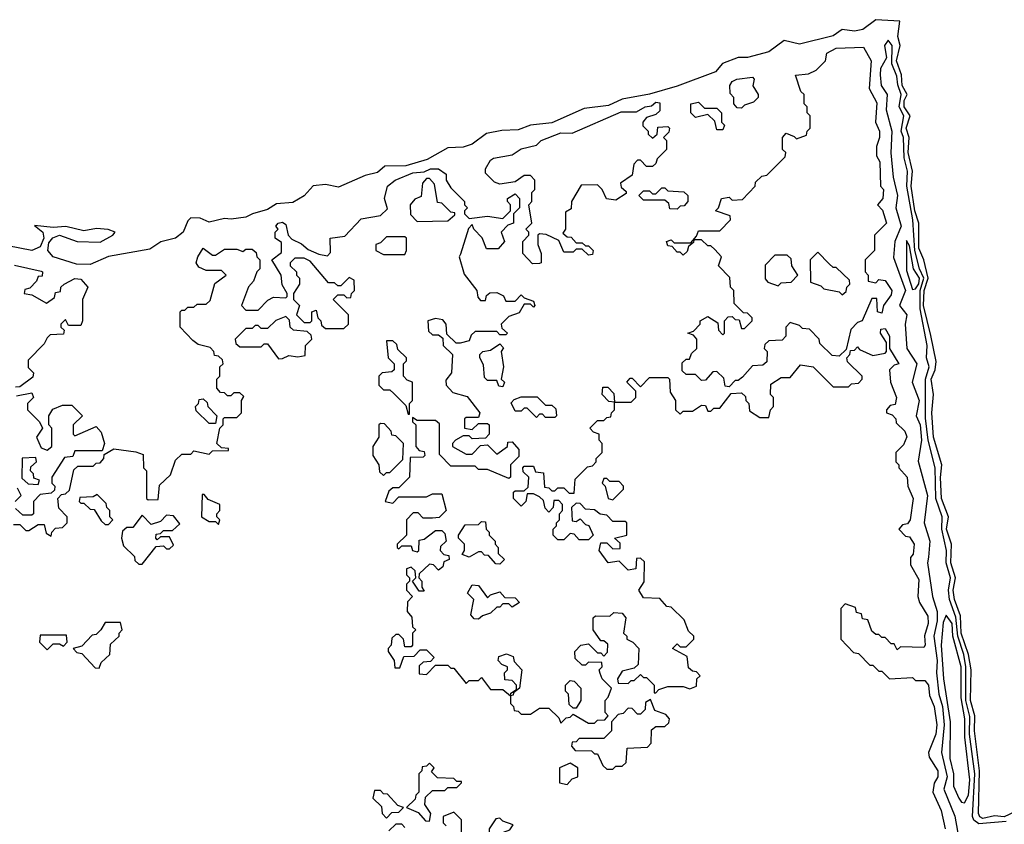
# Model space of a CAD drawing. Extents: x 2889633 to 3052318, y 540750 to 918690.
# Tile 314 of 656: x 2905475 to 2908695, y 779420 to 782050. Entities that reach past the tile are written whole.
import ezdxf

# ---------------------------------------------------------------- set-up
doc = ezdxf.new("R2010")
doc.units = 0

msp = doc.modelspace()

# ---------------------------------------------------------------- linework, layer by layer
at = {"layer": '0CON02XD'}
for points in [[(2908729.5, 779460.5), (2908695, 779444.6), (2908662.8, 779447.2), (2908625, 779438.9), (2908614.6, 779444.6), (2908611.1, 779455), (2908613.8, 779595), (2908597.3, 779725), (2908598.2, 779775), (2908584.6, 779825), (2908586.5, 779925), (2908577.9, 779975), (2908554, 780045), (2908551.8, 780101.8), (2908532.3, 780155), (2908527.9, 780185), (2908535.5, 780225), (2908520, 780275), (2908521.8, 780335), (2908505.5, 780385), (2908512.7, 780425), (2908490, 780485), (2908486.4, 780553.6), (2908491.1, 780595), (2908463.8, 780685), (2908458.2, 780765), (2908463.3, 780825), (2908455.5, 780874.5), (2908468.9, 780905), (2908472.1, 780932.1), (2908455, 781017.5), (2908430.3, 781115), (2908432.7, 781165), (2908446.4, 781205), (2908431.5, 781265), (2908415, 781302.5), (2908415.5, 781385), (2908402.9, 781425), (2908390.4, 781505), (2908394.6, 781555), (2908381.1, 781615), (2908383.6, 781665), (2908373.8, 781695), (2908387.5, 781735), (2908367.1, 781765), (2908367.3, 781785), (2908377.8, 781805), (2908360.7, 781835), (2908358.8, 781868.8), (2908342.7, 781915), (2908354.4, 781965), (2908347.1, 781995), (2908353.3, 782045), (2908275, 782049.5), (2908232.3, 782017.7), (2908205, 782011.9), (2908165, 782017.1), (2908135, 781997.3), (2908025, 781969.5), (2907975, 781981.4), (2907925, 781944.5), (2907855, 781925.7), (2907825, 781925.8), (2907773.8, 781906.2), (2907750.8, 781879.2), (2907625, 781832), (2907535, 781805.7), (2907445, 781789.4), (2907400.6, 781769.4), (2907321.1, 781758.9), (2907215, 781712.5), (2907145, 781704.4), (2907105, 781689.5), (2907052.1, 781687.9), (2907002.1, 781677.9), (2906955, 781642.5), (2906925, 781633.3), (2906875, 781630.6), (2906807.5, 781592.5), (2906738.1, 781571.9), (2906669.2, 781570.8), (2906645, 781550), (2906605, 781540.8), (2906517.6, 781502.4), (2906475, 781511.4), (2906435, 781507.1), (2906405, 781474.3), (2906367.9, 781452.1), (2906315, 781447.8), (2906285, 781429.5), (2906236, 781415), (2906215, 781404.5), (2906167.1, 781397.1), (2906145, 781400), (2906095, 781388), (2906065, 781401.2), (2906035, 781402.5), (2906025, 781392.5), (2906010, 781355), (2905985, 781335.6), (2905936.7, 781323.3), (2905900.7, 781299.3), (2905765, 781276), (2905705, 781250), (2905661.1, 781251.1), (2905584, 781274), (2905566.9, 781295), (2905570, 781320), (2905583.1, 781336.9), (2905605, 781345.8), (2905662.5, 781325), (2905737.7, 781322.3), (2905780, 781345), (2905787.5, 781355), (2905764.2, 781364.2), (2905726.7, 781366.7), (2905685, 781359.1), (2905625.9, 781374.1), (2905585, 781370.8), (2905523.3, 781376.7), (2905551.2, 781355), (2905554, 781335), (2905542.5, 781307.5), (2905515, 781295.6), (2905322.5, 781332.5)], [(2908701.1, 779428.9), (2908611.2, 779421.2), (2908595, 779434), (2908591.5, 779445), (2908598.5, 779585), (2908581.5, 779715), (2908582.4, 779772.4), (2908569.6, 779825), (2908569.6, 779935), (2908563.1, 779975), (2908542.5, 780035), (2908536.5, 780096.5), (2908516.2, 780155), (2908512.7, 780185), (2908519.1, 780225), (2908504.5, 780275), (2908506.4, 780315), (2908490.4, 780385), (2908492.2, 780425), (2908471.4, 780485), (2908468.6, 780585), (2908445.6, 780675), (2908437.5, 780747.5), (2908437.3, 780875), (2908449.4, 780915), (2908440.6, 780945), (2908442.2, 780985), (2908419.7, 781105), (2908420, 781165), (2908432.2, 781205), (2908417.3, 781235), (2908402, 781295), (2908395.5, 781395), (2908376.1, 781505), (2908377.9, 781555), (2908367.8, 781597.8), (2908365.5, 781665), (2908358.2, 781685), (2908366.7, 781735), (2908350.9, 781765), (2908357.5, 781805), (2908346.5, 781836.5), (2908343.3, 781865), (2908327.5, 781905), (2908328, 781965), (2908315, 781982.5), (2908303.3, 781965), (2908310, 781925), (2908290.3, 781889.7), (2908288.8, 781868.8), (2908292, 781835), (2908311.9, 781805), (2908308.1, 781755), (2908327.1, 781685), (2908324.3, 781614.3), (2908331.4, 781535), (2908345.6, 781475), (2908340.8, 781435), (2908358.1, 781375), (2908337.5, 781325), (2908332.3, 781272.3), (2908372.2, 781165), (2908352.5, 781115), (2908375.7, 781085), (2908370.8, 781055), (2908376, 780975), (2908408.6, 780925), (2908394, 780865), (2908416.2, 780805), (2908406.7, 780755), (2908420, 780725), (2908423.8, 780675), (2908413.6, 780606.4), (2908444, 780495), (2908432.5, 780405), (2908451.4, 780345), (2908447, 780293), (2908444, 780275), (2908460, 780165), (2908475.6, 780115), (2908475.4, 780084.6), (2908464.4, 780035), (2908475.5, 779955), (2908473.3, 779915), (2908481.1, 779845), (2908492.5, 779805), (2908498.5, 779745), (2908489.2, 779655), (2908507.8, 779575), (2908497.5, 779535), (2908533.6, 779446.4), (2908547, 779367)], [(2907795, 780850), (2907781.7, 780851.7), (2907778.3, 780878.3), (2907755, 780900), (2907741.7, 780898.3), (2907718.3, 780871.7), (2907705, 780870), (2907685, 780890), (2907655, 780890), (2907641.7, 780901.7), (2907641.7, 780928.3), (2907655, 780940), (2907665, 780940), (2907671.7, 780958.3), (2907690, 780975), (2907690, 781005), (2907678.3, 781018.3), (2907660, 781025), (2907678.3, 781031.7), (2907700, 781055), (2907700, 781065), (2907725, 781080), (2907758.3, 781058.3), (2907760, 781035), (2907775, 781020), (2907780, 781025), (2907780, 781065), (2907791.7, 781078.3), (2907805, 781080), (2907815, 781070), (2907828.3, 781068.3), (2907835, 781040), (2907845, 781040), (2907870, 781065), (2907870, 781075), (2907855, 781090), (2907841.7, 781091.7), (2907811.7, 781121.7), (2907810, 781165), (2907800, 781175), (2907797, 781207), (2907760, 781245), (2907770, 781275), (2907748.3, 781298.3), (2907735, 781310), (2907725, 781310), (2907705, 781330), (2907680, 781330), (2907678.3, 781321.7), (2907661.7, 781308.3), (2907658.3, 781291.7), (2907645, 781280), (2907635, 781290), (2907625, 781290), (2907608.3, 781308.3), (2907595, 781310), (2907590, 781325), (2907605, 781330), (2907615, 781320), (2907670, 781320), (2907688.3, 781341.7), (2907695, 781360), (2907765, 781360), (2907800, 781395), (2907798.3, 781408.3), (2907750, 781425), (2907760, 781435), (2907770, 781465), (2907795, 781470), (2907805, 781460), (2907838.3, 781461.7), (2907880, 781505), (2907881.7, 781518.3), (2907901.7, 781538.3), (2907918.3, 781541.7), (2907978.3, 781601.7), (2907980, 781615), (2907970, 781625), (2907970, 781665), (2907981.7, 781678.3), (2908008.3, 781668.3), (2908015, 781660), (2908048.3, 781671.7), (2908050, 781685), (2908060, 781695), (2908060, 781735), (2908050, 781745), (2908050, 781765), (2908040, 781775), (2908040, 781805), (2908030, 781815), (2908011.7, 781868.3), (2908055, 781872.5), (2908080, 781885), (2908110, 781915), (2908115, 781940), (2908145, 781956.7), (2908235, 781960), (2908260, 781915), (2908253.3, 781825), (2908278.3, 781778.3), (2908273.8, 781715), (2908286.7, 781685), (2908286.7, 781665), (2908277.5, 781635), (2908277.5, 781605), (2908287.5, 781585), (2908290, 781505), (2908300, 781495), (2908297.5, 781465), (2908280, 781445), (2908296.7, 781426.7), (2908310, 781385), (2908270, 781345), (2908270, 781295), (2908240, 781265), (2908240, 781225), (2908250, 781215), (2908250, 781195), (2908275, 781190), (2908285, 781200), (2908305, 781197.5), (2908326.7, 781165), (2908325, 781150), (2908300, 781115), (2908295, 781090), (2908280, 781095), (2908278.3, 781138.3), (2908261.7, 781138.3), (2908230, 781065), (2908215, 781060), (2908193.3, 781036.7), (2908178.3, 780971.7), (2908155, 780950), (2908131.7, 780951.7), (2908091.7, 780991.7), (2908090, 781005), (2908058.3, 781038.3), (2908035, 781040), (2908025, 781050), (2907995, 781060), (2907980, 781045), (2907980, 781015), (2907968.3, 781001.7), (2907925, 781000), (2907911.7, 780988.3), (2907910, 780975), (2907920, 780965), (2907918.3, 780931.7), (2907905, 780920), (2907871.7, 780918.3), (2907838.3, 780881.7), (2907825, 780870), (2907815, 780870), (2907795, 780850)], [(2907835, 781760), (2907821.7, 781761.7), (2907810, 781775), (2907810, 781795), (2907798.3, 781808.3), (2907797.5, 781835), (2907805, 781847.5), (2907820, 781855), (2907871.7, 781861.7), (2907877.5, 781855), (2907873, 781833), (2907890, 781805), (2907890, 781795), (2907875, 781780), (2907845, 781770), (2907835, 781760)], [(2907151.7, 781251.7), (2907120, 781285), (2907120, 781325), (2907140, 781345), (2907140, 781355), (2907130, 781365), (2907150, 781385), (2907140, 781445), (2907150, 781455), (2907150, 781485), (2907160, 781495), (2907160, 781525), (2907145, 781540), (2907125, 781540), (2907095, 781520), (2907045, 781512.5), (2907028.3, 781518.3), (2906998.3, 781548.3), (2906998.3, 781561.7), (2907015, 781590), (2907025, 781596.7), (2907085, 781607.5), (2907115, 781627.5), (2907165, 781640), (2907180, 781655), (2907245, 781680), (2907281.7, 781678.3), (2907441.7, 781748.3), (2907491.7, 781748.3), (2907520, 781765), (2907541.7, 781768.3), (2907555, 781780), (2907568.3, 781778.3), (2907568.3, 781751.7), (2907555, 781740), (2907525, 781730), (2907512.5, 781715), (2907513, 781703), (2907530, 781685), (2907530, 781675), (2907545, 781662.5), (2907560, 781675), (2907561.7, 781698.3), (2907595, 781700), (2907600, 781695), (2907598.3, 781681.7), (2907580, 781665), (2907590, 781655), (2907590, 781625), (2907560, 781595), (2907555, 781580), (2907545, 781570), (2907525, 781570), (2907505, 781590), (2907495, 781590), (2907483, 781577), (2907478.3, 781541.7), (2907440, 781515), (2907441.7, 781501.7), (2907458.3, 781488.3), (2907458.3, 781481.7), (2907425, 781460), (2907393.6, 781463.6), (2907380, 781495), (2907365, 781510), (2907311.7, 781508.3), (2907280, 781455), (2907278.3, 781431.7), (2907260, 781420), (2907260, 781365), (2907251.7, 781351.7), (2907265, 781340), (2907278.3, 781338.3), (2907295, 781320), (2907315, 781320), (2907325, 781310), (2907335, 781310), (2907350, 781295), (2907348.3, 781281.7), (2907335, 781280), (2907315, 781300), (2907295, 781300), (2907285, 781290), (2907255, 781290), (2907238.3, 781328.3), (2907197, 781347), (2907175, 781350), (2907170, 781345), (2907170, 781315), (2907180, 781285), (2907180, 781255), (2907175, 781252.5), (2907151.7, 781251.7)], [(2907775, 781690), (2907755, 781690), (2907748.3, 781718.3), (2907725, 781740), (2907685, 781730), (2907670, 781745), (2907670, 781775), (2907695, 781780), (2907715, 781760), (2907755, 781760), (2907770, 781745), (2907770, 781715), (2907780, 781705), (2907775, 781690)], [(2905455, 780400), (2905475, 780400), (2905495, 780380), (2905505, 780380), (2905535, 780400), (2905555, 780400), (2905561.7, 780371.7), (2905578.3, 780361.7), (2905580, 780375), (2905591.7, 780388.3), (2905615, 780390), (2905630, 780405), (2905630, 780425), (2905603, 780453), (2905600, 780485), (2905611.7, 780498.3), (2905625, 780500), (2905638.3, 780511.7), (2905651.7, 780578.3), (2905665, 780590), (2905715, 780590), (2905725, 780600), (2905738.3, 780601.7), (2905750, 780615), (2905751.7, 780628.3), (2905783.3, 780646.7), (2905855, 780637.5), (2905878.3, 780628.3), (2905880, 780585), (2905890, 780575), (2905890, 780485), (2905895, 780480), (2905928.3, 780481.7), (2905931.7, 780528.3), (2905968.3, 780561.7), (2905985, 780610), (2906005, 780630), (2906035, 780630), (2906045, 780640), (2906095, 780630), (2906105, 780640), (2906158.3, 780641.7), (2906158.3, 780648.3), (2906135, 780650), (2906120, 780665), (2906130, 780715), (2906140, 780725), (2906140, 780745), (2906145, 780750), (2906185, 780750), (2906200, 780765), (2906200, 780805), (2906208.3, 780818.3), (2906195, 780830), (2906175, 780830), (2906165, 780820), (2906155, 780820), (2906145, 780830), (2906131.7, 780831.7), (2906120, 780845), (2906120, 780875), (2906130, 780885), (2906130, 780915), (2906140, 780925), (2906138.3, 780938.3), (2906125, 780950), (2906111.7, 780951.7), (2906110, 780965), (2906098.3, 780978.3), (2906058.3, 780988.3), (2906040.7, 781000.7), (2906000, 781045), (2906000, 781095), (2906005, 781100), (2906015, 781100), (2906025, 781110), (2906045, 781110), (2906055, 781120), (2906085, 781120), (2906098.3, 781131.7), (2906113, 781187), (2906150, 781215), (2906135, 781230), (2906085, 781230), (2906060.7, 781240.7), (2906052.5, 781255), (2906057.5, 781275), (2906075, 781302.5), (2906105, 781280), (2906115, 781280), (2906145, 781300), (2906185, 781300), (2906205, 781292.5), (2906215, 781300), (2906235, 781300), (2906248.3, 781288.3), (2906250, 781275), (2906260, 781265), (2906260, 781235), (2906250, 781225), (2906240, 781195), (2906223, 781177), (2906200, 781115), (2906215, 781100), (2906255, 781100), (2906287, 781133), (2906305, 781142.5), (2906345, 781140), (2906350, 781145), (2906350, 781155), (2906333, 781183), (2906330, 781215), (2906300, 781265), (2906331.7, 781288.3), (2906331.7, 781321.7), (2906310, 781335), (2906310, 781355), (2906320, 781365), (2906312.5, 781375), (2906320, 781385), (2906335, 781387.5), (2906345, 781380), (2906352.5, 781345), (2906365, 781332.5), (2906397, 781317), (2906418.3, 781298.3), (2906453, 781283), (2906481.7, 781278.3), (2906491.7, 781288.3), (2906490, 781335), (2906538.3, 781341.7), (2906591.7, 781398.3), (2906655, 781410), (2906678.3, 781431.7), (2906667.5, 781465), (2906677.5, 781505), (2906703.3, 781525), (2906761.2, 781548.8), (2906797.5, 781552.5), (2906818.3, 781561.7), (2906845, 781562.5), (2906870, 781545), (2906870, 781525), (2906885, 781500), (2906930, 781455), (2906930, 781445), (2906940, 781435), (2906930, 781425), (2906930, 781415), (2906945, 781400), (2907005, 781407.5), (2907055, 781400), (2907080, 781425), (2907080, 781445), (2907070, 781455), (2907070, 781465), (2907095, 781480), (2907110, 781465), (2907110, 781435), (2907090, 781415), (2907090, 781385), (2907071.7, 781378.3), (2907050, 781355), (2907060, 781325), (2907039.3, 781300.7), (2907001.2, 781301.2), (2906987, 781337), (2906960, 781365), (2906955, 781380), (2906943, 781367), (2906917, 781283), (2906912.5, 781275), (2906928.3, 781218.3), (2906970, 781165), (2906973, 781143), (2906981.7, 781131.7), (2906998.3, 781131.7), (2907001.7, 781148.3), (2907013, 781157), (2907035, 781157.5), (2907056.7, 781146.7), (2907065, 781130), (2907095, 781130), (2907115, 781150), (2907125, 781140), (2907155, 781130), (2907160, 781115), (2907155, 781110), (2907145, 781120), (2907125, 781120), (2907108.3, 781091.7), (2907075, 781080), (2907050, 781055), (2907051.7, 781041.7), (2907070, 781025), (2907065, 781020), (2907045, 781020), (2907035, 781030), (2906965, 781030), (2906951.7, 781018.3), (2906945, 781000), (2906915, 780992.5), (2906902.5, 780992.5), (2906871.7, 781021.7), (2906870, 781055), (2906858.3, 781068.3), (2906835, 781072.5), (2906810, 781065), (2906811.7, 781031.7), (2906825, 781020), (2906845, 781020), (2906858.3, 781008.3), (2906860, 780985), (2906890, 780955), (2906887.5, 780895), (2906868.3, 780871.7), (2906870, 780855), (2906891.7, 780831.7), (2906938.3, 780818.3), (2906980, 780765), (2906975, 780750), (2906935, 780750), (2906930, 780745), (2906930, 780715), (2906955, 780710), (2906975, 780730), (2907005, 780730), (2907010, 780725), (2907010, 780695), (2906998.3, 780681.7), (2906955, 780680), (2906945, 780690), (2906925, 780690), (2906900, 780675), (2906890, 780665), (2906890, 780655), (2906935, 780630), (2906955, 780630), (2906981.7, 780658.3), (2907005, 780660), (2907035, 780630), (2907070, 780655), (2907071.7, 780668.3), (2907085, 780670), (2907107.5, 780645), (2907107.5, 780622.5), (2907080, 780595), (2907080, 780555), (2907075, 780550), (2907005, 780580), (2906975, 780580), (2906965, 780590), (2906885, 780590), (2906848.3, 780628.3), (2906848.3, 780728.3), (2906835, 780740), (2906775, 780740), (2906760, 780750), (2906760, 780735), (2906770, 780725), (2906770, 780655), (2906781.7, 780641.7), (2906798.3, 780638.3), (2906800, 780625), (2906795, 780620), (2906751.7, 780618.3), (2906750, 780555), (2906715, 780520), (2906695, 780520), (2906681.7, 780508.3), (2906670, 780475), (2906695, 780470), (2906715, 780490), (2906805, 780490), (2906825, 780500), (2906855, 780500), (2906870, 780445), (2906847, 780423), (2906825, 780420), (2906795, 780420), (2906778.3, 780438.3), (2906761.7, 780438.3), (2906740, 780415), (2906740, 780365), (2906710, 780335), (2906710, 780325), (2906715, 780320), (2906725, 780330), (2906755, 780330), (2906760, 780315), (2906775, 780310), (2906780, 780315), (2906781.7, 780348.3), (2906798.3, 780351.7), (2906835, 780380), (2906855, 780380), (2906865, 780370), (2906870, 780345), (2906851.7, 780328.3), (2906850, 780315), (2906861.7, 780301.7), (2906878.3, 780298.3), (2906880, 780285), (2906861.7, 780278.3), (2906858.3, 780261.7), (2906845, 780250), (2906828.3, 780268.3), (2906815, 780270), (2906781.7, 780238.3), (2906780, 780225), (2906790, 780215), (2906790, 780195), (2906798.3, 780181.7), (2906781.7, 780181.7), (2906760, 780215), (2906770, 780225), (2906768.3, 780248.3), (2906755, 780260), (2906740, 780255), (2906740, 780235), (2906750, 780225), (2906750, 780215), (2906740, 780205), (2906740, 780185), (2906760, 780165), (2906743, 780147), (2906742.5, 780115), (2906757, 780097), (2906760, 780065), (2906770, 780055), (2906760, 780045), (2906760, 780005), (2906755, 780000), (2906735, 780000), (2906730, 780025), (2906715, 780040), (2906705, 780040), (2906691.7, 780028.3), (2906690, 780005), (2906680, 779995), (2906680, 779985), (2906700, 779955), (2906701.7, 779931.7), (2906718.3, 779931.7), (2906731.7, 779968.3), (2906765, 779970), (2906785, 779990), (2906805, 779990), (2906830, 779965), (2906818.3, 779951.7), (2906795, 779950), (2906781.7, 779938.3), (2906781.7, 779911.7), (2906805, 779910), (2906835, 779940), (2906875, 779940), (2906885, 779930), (2906895, 779930), (2906935, 779880), (2906945, 779890), (2906975, 779890), (2906985, 779900), (2907015, 779860), (2907055, 779860), (2907080, 779840), (2907081.7, 779848.3), (2907100, 779860), (2907100, 779875), (2907085, 779890), (2907061.7, 779891.7), (2907060, 779915), (2907070, 779925), (2907070, 779935), (2907051.7, 779941.7), (2907040, 779955), (2907041.7, 779968.3), (2907067, 779977), (2907088.3, 779968.3), (2907091.7, 779951.7), (2907117.5, 779925), (2907110, 779865), (2907090, 779850), (2907088.3, 779841.7), (2907080, 779840), (2907080, 779815), (2907090, 779805), (2907091.7, 779791.7), (2907105, 779790), (2907115, 779780), (2907145, 779780), (2907175, 779800), (2907205, 779800), (2907238.3, 779768.3), (2907245, 779750), (2907261.7, 779768.3), (2907275, 779770), (2907285, 779780), (2907335, 779750), (2907355, 779750), (2907365, 779760), (2907388.3, 779761.7), (2907400, 779775), (2907390, 779785), (2907390, 779825), (2907400, 779835), (2907410, 779865), (2907380, 779895), (2907373, 779913), (2907370, 779925), (2907380, 779935), (2907378.3, 779948.3), (2907335, 779950), (2907325, 779940), (2907315, 779940), (2907291.7, 779961.7), (2907290, 779985), (2907310, 780005), (2907335, 780010), (2907365, 779980), (2907375, 779980), (2907385, 779970), (2907397, 779983), (2907398.3, 780008.3), (2907385, 780020), (2907375, 780020), (2907350, 780055), (2907350, 780095), (2907358.3, 780101.7), (2907405, 780100), (2907418.3, 780111.7), (2907445, 780110), (2907457.5, 780095), (2907450, 780045), (2907460, 780035)], [(2906775, 781390), (2906875, 781392.5), (2906898.3, 781411.7), (2906898.3, 781418.3), (2906885, 781420), (2906855, 781450), (2906841.7, 781451.7), (2906831.7, 781511.7), (2906815, 781530), (2906805, 781530), (2906792.5, 781515), (2906788.3, 781471.7), (2906767, 781463), (2906752.5, 781445), (2906753, 781413), (2906775, 781390)], [(2907625, 781430), (2907601.7, 781431.7), (2907598.3, 781448.3), (2907585, 781460), (2907515, 781460), (2907500, 781475), (2907515, 781490), (2907535, 781490), (2907545, 781480), (2907555, 781480), (2907575, 781500), (2907585, 781500), (2907595, 781490), (2907647, 781487), (2907660, 781475), (2907660, 781455), (2907648.3, 781441.7), (2907635, 781440), (2907625, 781430)], [(2906735, 781282.5), (2906740, 781295), (2906740, 781335), (2906735, 781340), (2906675, 781340), (2906655, 781320), (2906640, 781315), (2906640, 781295), (2906665, 781282.5), (2906735, 781282.5)], [(2908395, 781167.5), (2908405, 781170), (2908415, 781186.2), (2908417.3, 781205), (2908398.1, 781235), (2908385, 781310), (2908375, 781327.5), (2908375, 781230), (2908395, 781167.5)], [(2906535, 781040), (2906550, 781055), (2906550, 781085), (2906500, 781135), (2906515, 781150), (2906535, 781150), (2906545, 781140), (2906558.3, 781141.7), (2906560, 781155), (2906570, 781165), (2906568.3, 781198.3), (2906553, 781207), (2906525, 781180), (2906515, 781180), (2906505, 781190), (2906485, 781190), (2906425, 781260), (2906405, 781270), (2906375, 781270), (2906360, 781255), (2906360, 781245), (2906380, 781225), (2906380, 781215), (2906390, 781205), (2906390, 781185), (2906370, 781155), (2906370, 781135), (2906390, 781115), (2906380, 781085), (2906405, 781060), (2906425, 781060), (2906430, 781065), (2906430, 781095), (2906445, 781100), (2906450, 781075), (2906460, 781065), (2906461.7, 781051.7), (2906475, 781040), (2906535, 781040)], [(2907955, 781180), (2907965, 781190), (2907998.3, 781191.7), (2908020, 781215), (2908000, 781245), (2907998.3, 781268.3), (2907985, 781280), (2907945, 781280), (2907913, 781247), (2907913, 781203), (2907921.7, 781191.7), (2907955, 781180)], [(2908165, 781150), (2908178.3, 781161.7), (2908180, 781175), (2908190, 781185), (2908188.3, 781198.3), (2908145, 781240), (2908135, 781240), (2908121.7, 781251.7), (2908085, 781290), (2908060, 781265), (2908061.7, 781191.7), (2908095, 781180), (2908105, 781170), (2908155, 781160), (2908165, 781150)], [(2905457.5, 781247.5), (2905545, 781227.5), (2905550, 781225), (2905548.3, 781211.7), (2905535, 781210), (2905530, 781195), (2905508.3, 781171.7), (2905491.7, 781168.3), (2905490, 781155), (2905515, 781150), (2905563, 781123), (2905588.3, 781141.7), (2905591.7, 781158.3), (2905608.3, 781161.7), (2905610, 781175), (2905620, 781185), (2905655, 781203.3), (2905675, 781201.2), (2905697.5, 781175), (2905680, 781135), (2905680, 781065), (2905675, 781050), (2905635, 781050), (2905625, 781070), (2905610, 781055), (2905610, 781045), (2905620, 781035), (2905618.3, 781021.7), (2905575, 781020), (2905565, 781010), (2905555, 780990), (2905503, 780937), (2905503, 780913), (2905520, 780895), (2905518.3, 780881.7), (2905475, 780850), (2905461.7, 780848.3)], [(2906321.7, 780941.7), (2906335, 780942.5), (2906355, 780952.5), (2906385, 780947.5), (2906408.3, 780951.7), (2906410, 780985), (2906430, 781005), (2906428.3, 781018.3), (2906415, 781030), (2906370, 781035), (2906360, 781045), (2906357.5, 781067.5), (2906345, 781080), (2906313, 781067), (2906285, 781040), (2906265, 781040), (2906255, 781050), (2906245, 781050), (2906235, 781040), (2906215, 781040), (2906180, 781005), (2906181.7, 780991.7), (2906195, 780980), (2906265, 780980), (2906275, 780990), (2906285, 780990), (2906321.7, 780941.7)], [(2907460, 780035), (2907460, 780025), (2907480, 780015), (2907500, 779995), (2907497.5, 779942.5), (2907485, 779930), (2907445, 779920), (2907430, 779895), (2907431.7, 779881.7), (2907465, 779880), (2907475, 779890), (2907485, 779890), (2907505, 779910), (2907515, 779900), (2907525, 779900), (2907550, 779875), (2907550, 779850), (2907555, 779850), (2907565, 779860), (2907595, 779870), (2907645, 779870), (2907667, 779863), (2907688.3, 779871.7), (2907690, 779895), (2907700, 779905), (2907688.3, 779918.3), (2907675, 779920), (2907661.7, 779931.7), (2907658.3, 779968.3), (2907610, 779995), (2907625, 780010), (2907635, 780000), (2907655, 780000), (2907680, 780025), (2907680, 780035), (2907661.7, 780051.7), (2907648.3, 780088.3), (2907605, 780130), (2907591.7, 780131.7), (2907568.3, 780158.3), (2907515, 780160), (2907500, 780185), (2907517.5, 780212.5), (2907518.3, 780278.3), (2907505, 780290), (2907491.7, 780288.3), (2907490, 780255), (2907465, 780250), (2907435, 780280), (2907400, 780275), (2907370, 780315), (2907375, 780340), (2907395, 780340), (2907415, 780320), (2907438.3, 780321.7), (2907438.3, 780338.3), (2907420, 780355), (2907460, 780365), (2907460, 780405), (2907455, 780410), (2907415, 780410), (2907395, 780430), (2907373, 780433), (2907355, 780447.5), (2907325, 780450), (2907308.3, 780468.3), (2907295, 780470), (2907280, 780455), (2907281.7, 780411.7), (2907295, 780410), (2907308.3, 780418.3), (2907325, 780400), (2907336.4, 780396.4), (2907350, 780365), (2907335, 780350), (2907305, 780350), (2907288.3, 780368.3), (2907275, 780370), (2907255, 780350), (2907235, 780350), (2907220, 780365), (2907220, 780385), (2907230, 780395), (2907230, 780405), (2907240, 780415), (2907240, 780435), (2907250, 780445), (2907250, 780465), (2907238.3, 780478.3), (2907221.7, 780478.3), (2907220, 780455), (2907205, 780440), (2907193, 780453), (2907188.3, 780478.3), (2907175, 780490), (2907155, 780500), (2907135, 780500), (2907130, 780475), (2907115, 780460), (2907090, 780485), (2907090, 780505), (2907095, 780510), (2907125, 780510), (2907138.3, 780521.7), (2907140, 780555), (2907121.7, 780571.7), (2907120, 780585), (2907125, 780590), (2907155, 780590), (2907161.7, 780571.7), (2907188.3, 780568.3), (2907191.7, 780521.7), (2907205, 780520), (2907215, 780510), (2907225, 780510), (2907235, 780520), (2907255, 780520), (2907271.7, 780501.7), (2907288.3, 780501.7), (2907291.7, 780548.3), (2907331.7, 780588.3), (2907348.3, 780591.7), (2907360, 780605), (2907360, 780615), (2907380, 780635), (2907380, 780665), (2907370, 780675), (2907370, 780695), (2907351.7, 780701.7), (2907340, 780715), (2907365, 780740), (2907385, 780740), (2907395, 780750), (2907408.3, 780751.7), (2907410, 780765), (2907420, 780775), (2907420, 780800), (2907401.7, 780801.7), (2907380, 780825), (2907381.7, 780848.3), (2907398.3, 780848.3), (2907418.3, 780828.3), (2907420, 780800), (2907475, 780800), (2907480, 780805), (2907490, 780815), (2907490, 780835), (2907460, 780865), (2907471.7, 780878.3), (2907478.3, 780878.3), (2907505, 780850), (2907535, 780880), (2907595, 780880), (2907600, 780875), (2907602.5, 780832.5), (2907620, 780805), (2907620, 780775), (2907635, 780760), (2907645, 780770), (2907675, 780770), (2907705, 780790), (2907718.3, 780788.3), (2907725, 780770), (2907735, 780770), (2907745, 780780), (2907765, 780780), (2907801.7, 780828.3), (2907835, 780830), (2907848.3, 780818.3), (2907850, 780805), (2907860, 780795), (2907861.7, 780771.7), (2907895, 780750), (2907925, 780750), (2907930, 780775), (2907940, 780785), (2907940, 780815), (2907930, 780825), (2907931.7, 780858.3), (2907965, 780880), (2907995, 780880), (2908028.3, 780921.7), (2908070, 780915), (2908135, 780850), (2908185, 780850), (2908195, 780860), (2908218.3, 780861.7), (2908230, 780875), (2908230, 780885), (2908181.7, 780931.7), (2908180, 780945), (2908190, 780955), (2908191.7, 780968.3), (2908205, 780970), (2908215, 780980), (2908221.7, 780971.7), (2908265, 780952.5), (2908305, 780960), (2908310, 780965), (2908310, 780995), (2908290, 781025), (2908291.7, 781038.3), (2908305, 781040), (2908320, 781015), (2908320, 780975), (2908350, 780925), (2908335, 780920), (2908320, 780905), (2908322.5, 780865), (2908342.5, 780815), (2908338.3, 780791.7), (2908321.7, 780788.3), (2908310, 780775), (2908310, 780765), (2908328.3, 780758.3), (2908340, 780745), (2908341.7, 780731.7), (2908370, 780705), (2908376.4, 780686.4), (2908365, 780660), (2908340, 780635), (2908340, 780605), (2908350, 780595), (2908350, 780585), (2908377.5, 780555), (2908380, 780525), (2908396.7, 780485), (2908387.5, 780415), (2908378.3, 780401.7), (2908361.7, 780398.3), (2908350, 780385), (2908371.7, 780361.7), (2908385, 780360), (2908400, 780335), (2908397, 780303), (2908388.3, 780291.7), (2908388.3, 780268.3), (2908415, 780220), (2908412.5, 780165), (2908417.5, 780145), (2908445, 780100), (2908446.1, 780076.1), (2908433.6, 780036.4), (2908436.7, 780005), (2908431.7, 779998.3), (2908355, 780000), (2908345, 779990), (2908335, 780010), (2908325, 780010), (2908305, 780030), (2908295, 780030), (2908285, 780040), (2908275, 780040), (2908261.7, 780051.7), (2908248.3, 780088.3), (2908231.7, 780091.7), (2908228.3, 780108.3), (2908211.7, 780111.7), (2908208.3, 780128.3), (2908175, 780140), (2908160, 780125), (2908160, 780025), (2908201.7, 779981.7), (2908218.3, 779978.3), (2908255, 779940), (2908265, 779940), (2908285, 779920), (2908295, 779920), (2908320, 779895), (2908395, 779900), (2908405, 779890), (2908435, 779890), (2908446.7, 779875), (2908450.7, 779840.7), (2908466, 779805), (2908473.8, 779745), (2908471.2, 779715), (2908446.7, 779655), (2908449.3, 779639.3), (2908478, 779595), (2908478, 779575), (2908465.9, 779554.1), (2908461.2, 779525), (2908488.8, 779465), (2908501.2, 779405)], [(2906750, 780760), (2906750, 780795), (2906760, 780805), (2906760, 780865), (2906741.7, 780871.7), (2906730, 780885), (2906730, 780925), (2906740, 780935), (2906740, 780945), (2906711.7, 780971.7), (2906708.3, 780988.3), (2906695, 781000), (2906675, 781000), (2906680, 780945), (2906700, 780925), (2906700, 780905), (2906691.7, 780898.3), (2906660, 780895), (2906650, 780885), (2906650, 780855), (2906665, 780840), (2906685, 780840), (2906698.3, 780828.3), (2906738.3, 780788.3), (2906745, 780760), (2906750, 780760)], [(2907055, 780850), (2907041.7, 780851.7), (2907035, 780870), (2907005, 780870), (2906995, 780880), (2906991.7, 780921.7), (2906980, 780945), (2906980, 780955), (2906990, 780965), (2907015, 780970), (2907045, 780990), (2907057.5, 780977.5), (2907050, 780965), (2907056.7, 780915), (2907050, 780875), (2907060, 780865), (2907055, 780850)], [(2905465, 780820), (2905515, 780830), (2905520, 780815), (2905500, 780795), (2905500, 780775), (2905540, 780735), (2905550, 780715), (2905530, 780685), (2905545, 780650), (2905565, 780642.5), (2905580, 780655), (2905580, 780715), (2905570, 780725), (2905570, 780755), (2905583.6, 780776.4), (2905615, 780790), (2905645, 780790), (2905680, 780755), (2905650, 780725), (2905650, 780695), (2905655, 780690), (2905725, 780720), (2905741.7, 780701.7), (2905752.5, 780665), (2905745, 780640), (2905655, 780640), (2905648.3, 780621.7), (2905621.7, 780618.3), (2905580, 780555), (2905580, 780535), (2905590, 780525), (2905588.3, 780511.7), (2905577.5, 780502.5), (2905541.7, 780498.3), (2905520, 780475), (2905520, 780435), (2905515, 780430), (2905485, 780430), (2905461.7, 780451.7)], [(2906115, 780730), (2906095, 780730), (2906051.7, 780771.7), (2906050, 780785), (2906060, 780795), (2906061.7, 780808.3), (2906075, 780810), (2906088.3, 780798.3), (2906090, 780785), (2906120, 780755), (2906115, 780730)], [(2907225, 780750), (2907195, 780750), (2907185, 780760), (2907175, 780760), (2907165, 780750), (2907135, 780780), (2907125, 780780), (2907115, 780770), (2907095, 780770), (2907082.5, 780797.5), (2907091.7, 780808.3), (2907115, 780817.5), (2907167, 780817), (2907195, 780790), (2907215, 780790), (2907228.3, 780778.3), (2907230, 780755), (2907225, 780750)], [(2906665, 780560), (2906675, 780570), (2906685, 780570), (2906728.3, 780611.7), (2906730, 780665), (2906705, 780690), (2906691.7, 780691.7), (2906690, 780705), (2906668.3, 780728.3), (2906655, 780730), (2906650, 780725), (2906650, 780685), (2906630, 780655), (2906630, 780625), (2906650, 780595), (2906651.7, 780571.7), (2906665, 780560)], [(2905535, 780530), (2905540, 780545), (2905521.7, 780551.7), (2905520, 780565), (2905510, 780575), (2905511.7, 780588.3), (2905530, 780605), (2905528.3, 780618.3), (2905483, 780617), (2905481.7, 780551.7), (2905503, 780533), (2905535, 780530)], [(2907415, 780480), (2907450, 780515), (2907450, 780525), (2907435, 780540), (2907405, 780540), (2907395, 780550), (2907385, 780550), (2907380, 780535), (2907390, 780525), (2907400, 780485), (2907415, 780480)], [(2905460, 780475), (2905480, 780495), (2905468.3, 780518.3)], [(2905765, 780400), (2905780, 780415), (2905770, 780425), (2905770, 780445), (2905760, 780455), (2905758.3, 780468.3), (2905728.3, 780498.3), (2905715, 780490), (2905671.7, 780488.3), (2905670, 780475), (2905675, 780470), (2905685, 780470), (2905705, 780450), (2905718.3, 780448.3), (2905741.7, 780411.7), (2905755, 780400), (2905765, 780400)], [(2906125, 780400), (2906130, 780415), (2906120, 780425), (2906120, 780435), (2906130, 780445), (2906130, 780465), (2906091.7, 780481.7), (2906078.3, 780498.3), (2906071.7, 780498.3), (2906070, 780425), (2906095, 780410), (2906115, 780410), (2906125, 780400)], [(2905875, 780270), (2905921.7, 780328.3), (2905945, 780330), (2905955, 780320), (2905965, 780320), (2905978.3, 780331.7), (2905965, 780360), (2905935, 780360), (2905925, 780350), (2905920, 780355), (2905921.7, 780368.3), (2905935, 780370), (2905945, 780380), (2905975, 780380), (2905998.3, 780401.7), (2905978.3, 780428.3), (2905955, 780430), (2905935, 780410), (2905905, 780400), (2905875, 780430), (2905845, 780390), (2905825, 780390), (2905811.7, 780378.3), (2905807.5, 780355), (2905815, 780330), (2905850, 780295), (2905851.7, 780281.7), (2905865, 780270), (2905875, 780270)], [(2907045, 780270), (2907031.7, 780271.7), (2907008.3, 780298.3), (2906995, 780300), (2906985, 780310), (2906975, 780310), (2906945, 780292.5), (2906921.7, 780301.7), (2906930, 780315), (2906930, 780335), (2906910, 780355), (2906910, 780365), (2906931.7, 780398.3), (2906975, 780400), (2906985, 780410), (2906998.3, 780408.3), (2907000, 780385), (2907010, 780375), (2907010, 780365), (2907030, 780345), (2907030, 780335), (2907040, 780325), (2907040, 780305), (2907060, 780285), (2907045, 780270)], [(2906975, 780090), (2906961.7, 780091.7), (2906950, 780105), (2906960, 780155), (2906940, 780175), (2906955, 780202.5), (2906975, 780200), (2907005, 780160), (2907015, 780170), (2907045, 780180), (2907061.7, 780161.7), (2907095, 780160), (2907110, 780145), (2907085, 780130), (2907075, 780140), (2907055, 780140), (2907045, 780130), (2907035, 780130), (2907015, 780110), (2906988.3, 780101.7), (2906975, 780090)], [(2905735, 779930), (2905741.7, 779948.3), (2905770, 779975), (2905771.7, 780008.3), (2905800, 780035), (2905800, 780045), (2905810, 780055), (2905805, 780080), (2905755, 780080), (2905740, 780055), (2905725, 780040), (2905711.7, 780038.3), (2905678.3, 780001.7), (2905650, 779995), (2905661.7, 779981.7), (2905678.3, 779978.3), (2905721.7, 779931.7), (2905735, 779930)], [(2908565, 779490), (2908578.1, 779515), (2908582.5, 779565), (2908565.5, 779705), (2908566.4, 779765), (2908553.7, 779833.7), (2908553.6, 779935), (2908527.1, 780035), (2908525, 780076.7), (2908505, 780103.3), (2908495, 780080), (2908488.9, 780005), (2908495.6, 779895), (2908517.8, 779755), (2908516.9, 779635), (2908528.5, 779585), (2908529.2, 779545), (2908545.9, 779505.9), (2908555, 779492.5), (2908565, 779490)], [(2905565, 779990), (2905585, 780010), (2905605, 780010), (2905618.3, 780001.7), (2905630, 780015), (2905628.3, 780038.3), (2905541.7, 780038.3), (2905540, 780015), (2905565, 779990)], [(2907295, 779800), (2907285, 779800), (2907271.7, 779811.7), (2907270, 779845), (2907260, 779855), (2907260, 779875), (2907275, 779890), (2907288.3, 779888.3), (2907310, 779865), (2907310, 779825), (2907295, 779800)], [(2907415, 779600), (2907425, 779610), (2907445, 779610), (2907458.3, 779621.7), (2907461.7, 779668.3), (2907528.3, 779671.7), (2907540, 779685), (2907541.7, 779728.3), (2907555, 779740), (2907585, 779740), (2907598.3, 779751.7), (2907600, 779765), (2907588.3, 779778.3), (2907551.7, 779791.7), (2907538.3, 779828.3), (2907521.7, 779818.3), (2907520, 779795), (2907505, 779780), (2907495, 779780), (2907478.3, 779798.3), (2907465, 779800), (2907448.3, 779781.7), (2907431.7, 779778.3), (2907410, 779755), (2907410, 779725), (2907385, 779700), (2907305, 779700), (2907295, 779690), (2907281.7, 779688.3), (2907280, 779675), (2907291.7, 779661.7), (2907345, 779660), (2907355, 779650), (2907365, 779650), (2907381.7, 779611.7), (2907395, 779600), (2907415, 779600)], [(2906815, 779430), (2906820, 779455), (2906800, 779485), (2906801.7, 779508.3), (2906825, 779530), (2906865, 779530), (2906875, 779540), (2906905, 779540), (2906920, 779555), (2906920, 779560), (2906905, 779560), (2906895, 779570), (2906841.7, 779571.7), (2906821.7, 779591.7), (2906830, 779605), (2906815, 779620), (2906805, 779610), (2906791.7, 779608.3), (2906790, 779595), (2906780, 779585), (2906780, 779525), (2906770, 779515), (2906768.3, 779501.7), (2906740, 779475), (2906778.3, 779458.3), (2906801.7, 779431.7), (2906815, 779430)], [(2907265, 779550), (2907281.7, 779568.3), (2907300, 779575), (2907300, 779605), (2907275, 779620), (2907240, 779605), (2907240, 779555), (2907265, 779550)], [(2906675, 779440), (2906691.7, 779458.3), (2906715, 779460), (2906730, 779475), (2906711.7, 779481.7), (2906678.3, 779518.3), (2906665, 779520), (2906655, 779530), (2906635, 779530), (2906630, 779505), (2906658.3, 779478.3), (2906660, 779455), (2906675, 779440)], [(2906920, 779355), (2906920, 779435), (2906895, 779460), (2906860, 779445), (2906860, 779425), (2906870, 779415)], [(2907035, 779380), (2907045, 779390), (2907078.3, 779401.7), (2907088.3, 779418.3), (2907055, 779430), (2907045, 779440), (2907031.7, 779438.3), (2907010, 779405), (2907010, 779385), (2907035, 779380)], [(2906735, 779410), (2906725, 779420), (2906705, 779420), (2906681.7, 779398.3)]]:
    msp.add_lwpolyline(points, dxfattribs=at)

doc.saveas('drawing.dxf')
